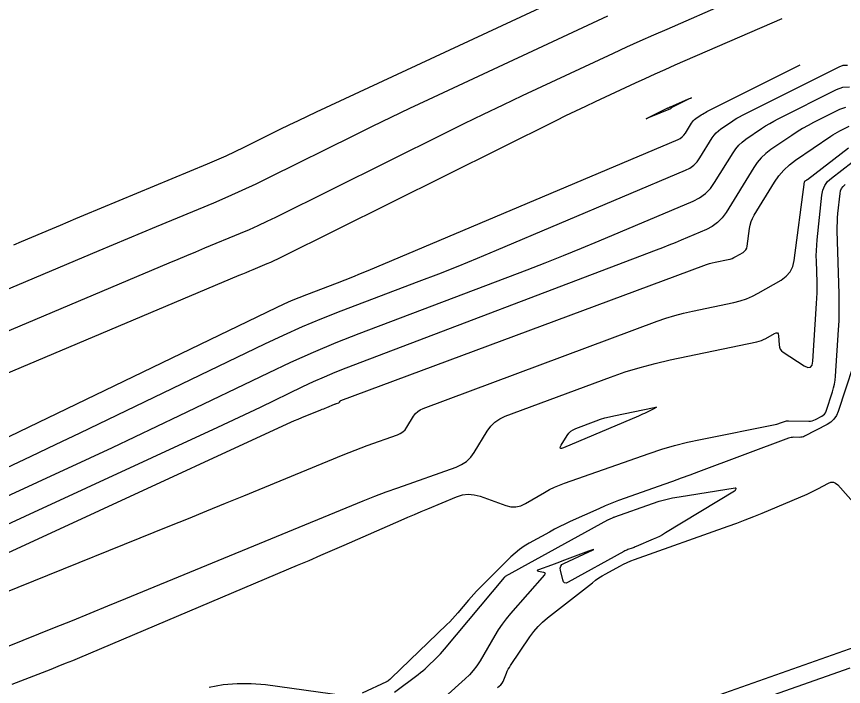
# Model space of a CAD drawing. Extents: x 1768942 to 1774819, y 723037 to 732099.
# Drawn here: x 1771083.8 to 1771159.5, y 724898.7 to 724960.1 of the extents above; entities that cross this region are included whole.
import ezdxf

# ---------------------------------------------------------------- set-up
doc = ezdxf.new("R2010")
doc.units = 0
doc.layers.add('R_Contours', color=7, linetype='Continuous')

msp = doc.modelspace()

# ---------------------------------------------------------------- linework, layer by layer
at = {"layer": 'R_Contours'}
for points in [[(1771083.528, 724939.159), (1771084.239, 724939.462), (1771087.088, 724940.663), (1771087.8, 724940.963), (1771088.513, 724941.262), (1771089.226, 724941.56), (1771089.94, 724941.856), (1771101.282, 724946.564), (1771102.13, 724946.925), (1771102.972, 724947.3), (1771103.808, 724947.689), (1771104.637, 724948.093), (1771107.94, 724949.735), (1771108.767, 724950.143), (1771109.596, 724950.546), (1771110.429, 724950.944), (1771111.263, 724951.336), (1771137.384, 724963.512)], [(1771149.07, 724961.373), (1771143.341, 724958.886), (1771142.11, 724958.346), (1771140.883, 724957.799), (1771139.659, 724957.243), (1771138.439, 724956.679), (1771130.105, 724952.795), (1771128.313, 724951.952), (1771126.526, 724951.099), (1771124.744, 724950.234), (1771122.968, 724949.357), (1771107.493, 724941.661), (1771106.697, 724941.274), (1771105.894, 724940.9), (1771105.086, 724940.54), (1771104.271, 724940.193), (1771100.999, 724938.835), (1771100.181, 724938.495), (1771099.363, 724938.154), (1771098.547, 724937.811), (1771097.73, 724937.468), (1771077.133, 724928.784)], [(1771137.911, 724960.095), (1771121.497, 724952.444), (1771119.778, 724951.636), (1771118.064, 724950.817), (1771116.355, 724949.988), (1771114.651, 724949.147), (1771106.993, 724945.339), (1771105.715, 724944.716), (1771104.426, 724944.116), (1771103.127, 724943.538), (1771101.819, 724942.981), (1771096.564, 724940.8), (1771095.251, 724940.254), (1771093.939, 724939.706), (1771092.627, 724939.157), (1771091.316, 724938.605), (1771082.422, 724934.855)], [(1771153.865, 724959.837), (1771144.092, 724955.594), (1771143.173, 724955.191), (1771142.257, 724954.782), (1771141.344, 724954.367), (1771140.433, 724953.947), (1771136.796, 724952.251), (1771135.888, 724951.824), (1771134.982, 724951.392), (1771134.08, 724950.954), (1771133.18, 724950.51), (1771107.993, 724937.984), (1771107.679, 724937.831), (1771107.363, 724937.684), (1771107.044, 724937.542), (1771106.723, 724937.405), (1771105.433, 724936.87), (1771105.11, 724936.736), (1771104.788, 724936.601), (1771104.466, 724936.466), (1771104.144, 724936.331), (1771071.538, 724922.584)], [(1771077.897, 724919.094), (1771107.607, 724933.42), (1771108.288, 724933.739), (1771108.976, 724934.044), (1771109.67, 724934.334), (1771110.371, 724934.609), (1771113.186, 724935.681), (1771113.889, 724935.952), (1771114.589, 724936.229), (1771115.286, 724936.513), (1771115.981, 724936.803), (1771144.374, 724948.798), (1771144.576, 724948.901), (1771144.754, 724949.031), (1771144.909, 724949.188), (1771145.042, 724949.371), (1771145.612, 724950.3), (1771145.696, 724950.421), (1771145.79, 724950.531), (1771145.895, 724950.63), (1771146.012, 724950.719), (1771146.502, 724951.051), (1771146.626, 724951.132), (1771146.752, 724951.209), (1771146.881, 724951.282), (1771147.012, 724951.35), (1771155.548, 724955.634)], [(1771082.853, 724918.727), (1771085.111, 724919.787), (1771087.365, 724920.856), (1771089.614, 724921.935), (1771106.513, 724930.083), (1771108.242, 724930.894), (1771109.986, 724931.667), (1771111.747, 724932.403), (1771113.525, 724933.101), (1771120.666, 724935.819), (1771122.448, 724936.507), (1771124.223, 724937.21), (1771125.993, 724937.93), (1771127.756, 724938.665), (1771145.066, 724945.978), (1771145.463, 724946.182), (1771145.815, 724946.439), (1771146.122, 724946.748), (1771146.383, 724947.11), (1771147.51, 724948.943), (1771147.674, 724949.181), (1771147.86, 724949.399), (1771148.069, 724949.595), (1771148.299, 724949.769), (1771149.266, 724950.426), (1771149.51, 724950.586), (1771149.759, 724950.738), (1771150.013, 724950.881), (1771150.272, 724951.016), (1771159.118, 724955.455), (1771159.509, 724955.596), (1771159.889, 724955.618)], [(1771070.814, 724910.553), (1771090.521, 724919.648), (1771092.575, 724920.601), (1771094.624, 724921.562), (1771096.669, 724922.532), (1771098.71, 724923.511), (1771106.867, 724927.444), (1771108.915, 724928.405), (1771110.983, 724929.322), (1771113.07, 724930.194), (1771115.176, 724931.021), (1771130.548, 724936.872), (1771132.21, 724937.514), (1771133.867, 724938.17), (1771135.518, 724938.841), (1771137.162, 724939.527), (1771145.758, 724943.158), (1771146.351, 724943.463), (1771146.877, 724943.846), (1771147.335, 724944.308), (1771147.725, 724944.849), (1771149.407, 724947.586), (1771149.652, 724947.942), (1771149.93, 724948.266), (1771150.242, 724948.559), (1771150.586, 724948.82), (1771152.03, 724949.801), (1771152.395, 724950.039), (1771152.767, 724950.266), (1771153.146, 724950.48), (1771153.532, 724950.682), (1771158.875, 724953.363), (1771159.48, 724953.58), (1771160.067, 724953.615)], [(1771159.721, 724951.738), (1771159.165, 724951.539), (1771156.793, 724950.348), (1771156.279, 724950.08), (1771155.774, 724949.795), (1771155.279, 724949.493), (1771154.794, 724949.175), (1771152.873, 724947.871), (1771152.415, 724947.524), (1771152.001, 724947.134), (1771151.63, 724946.703), (1771151.304, 724946.229), (1771148.771, 724942.107), (1771148.414, 724941.611), (1771147.994, 724941.188), (1771147.513, 724940.837), (1771146.969, 724940.558), (1771144.671, 724939.587), (1771144.095, 724939.347), (1771143.517, 724939.112), (1771142.938, 724938.883), (1771142.356, 724938.658), (1771113.957, 724927.848), (1771112.951, 724927.453), (1771111.954, 724927.037), (1771110.967, 724926.599), (1771109.988, 724926.14), (1771106.092, 724924.262), (1771105.117, 724923.794), (1771104.14, 724923.331), (1771103.162, 724922.871), (1771102.181, 724922.416), (1771072.488, 724908.714)], [(1771074.162, 724906.874), (1771108.586, 724922.76), (1771108.915, 724922.909), (1771109.246, 724923.055), (1771109.579, 724923.196), (1771109.914, 724923.333), (1771111.657, 724924.037), (1771111.791, 724924.092), (1771111.925, 724924.146), (1771112.059, 724924.201), (1771112.193, 724924.256), (1771112.909, 724924.551), (1771112.952, 724924.569), (1771112.996, 724924.585), (1771113.039, 724924.602), (1771113.083, 724924.618), (1771113.302, 724924.695), (1771113.323, 724924.704), (1771113.341, 724924.717), (1771113.357, 724924.732), (1771113.37, 724924.75), (1771113.419, 724924.83), (1771113.432, 724924.848), (1771113.448, 724924.864), (1771113.466, 724924.876), (1771113.487, 724924.886), (1771146.74, 724937.261), (1771146.992, 724937.35), (1771147.247, 724937.428), (1771147.504, 724937.497), (1771147.764, 724937.556), (1771148.961, 724937.805), (1771149.145, 724937.851), (1771149.323, 724937.911), (1771149.496, 724937.985), (1771149.664, 724938.074), (1771150.325, 724938.455), (1771150.473, 724938.562), (1771150.585, 724938.692), (1771150.663, 724938.846), (1771150.705, 724939.024), (1771150.918, 724940.635), (1771150.978, 724940.961), (1771151.071, 724941.275), (1771151.197, 724941.577), (1771151.356, 724941.868), (1771153.222, 724944.905), (1771153.618, 724945.481), (1771154.068, 724946.005), (1771154.571, 724946.478), (1771155.128, 724946.9), (1771158.358, 724949.093), (1771158.56, 724949.225), (1771158.765, 724949.351), (1771158.975, 724949.469), (1771159.189, 724949.581), (1771160.055, 724950.015)], [(1771069.996, 724902.178), (1771097.827, 724913.412), (1771099.526, 724914.1), (1771101.224, 724914.791), (1771102.921, 724915.485), (1771104.617, 724916.182), (1771113.696, 724919.924), (1771114.243, 724920.145), (1771114.791, 724920.359), (1771115.343, 724920.566), (1771115.897, 724920.766), (1771118.673, 724921.747), (1771118.936, 724921.865), (1771119.168, 724922.021), (1771119.369, 724922.216), (1771119.539, 724922.449), (1771120.155, 724923.459), (1771120.325, 724923.692), (1771120.525, 724923.889), (1771120.756, 724924.048), (1771121.018, 724924.17), (1771142.465, 724932.151), (1771143.262, 724932.431), (1771144.068, 724932.68), (1771144.884, 724932.898), (1771145.708, 724933.086), (1771149.496, 724933.874), (1771150.078, 724934.02), (1771150.644, 724934.21), (1771151.192, 724934.444), (1771151.724, 724934.724), (1771153.816, 724935.931), (1771154.283, 724936.27), (1771154.64, 724936.683), (1771154.885, 724937.171), (1771155.02, 724937.732), (1771155.969, 724944.916), (1771155.97, 724944.925), (1771155.973, 724944.934), (1771155.976, 724944.942), (1771155.98, 724944.95), (1771156, 724944.981), (1771156.005, 724944.988), (1771156.01, 724944.995), (1771156.017, 724945.001), (1771156.024, 724945.006), (1771156.141, 724945.086), (1771156.163, 724945.101), (1771156.184, 724945.116), (1771156.206, 724945.132), (1771156.227, 724945.148), (1771159.995, 724948.02)], [(1771080.069, 724901.202), (1771087.261, 724904.105), (1771088.894, 724904.766), (1771090.526, 724905.43), (1771092.157, 724906.097), (1771093.786, 724906.767), (1771114.483, 724915.297), (1771115.533, 724915.722), (1771116.587, 724916.133), (1771117.647, 724916.53), (1771118.711, 724916.914), (1771124.044, 724918.799), (1771124.549, 724919.025), (1771124.995, 724919.325), (1771125.381, 724919.699), (1771125.707, 724920.147), (1771126.892, 724922.087), (1771127.218, 724922.536), (1771127.602, 724922.914), (1771128.046, 724923.22), (1771128.549, 724923.454), (1771138.189, 724927.041), (1771139.532, 724927.512), (1771140.89, 724927.932), (1771142.263, 724928.3), (1771143.651, 724928.616), (1771151.587, 724930.267), (1771151.802, 724930.32), (1771152.009, 724930.39), (1771152.211, 724930.477), (1771152.406, 724930.579), (1771153.194, 724931.034), (1771153.356, 724931.1), (1771153.474, 724931.087), (1771153.55, 724930.995), (1771153.582, 724930.824), (1771153.628, 724929.982), (1771153.66, 724929.783), (1771153.733, 724929.608), (1771153.848, 724929.457), (1771154.004, 724929.33), (1771155.915, 724928.082), (1771156.248, 724927.922), (1771156.495, 724927.937), (1771156.655, 724928.126), (1771156.727, 724928.488), (1771157.068, 724933.784), (1771157.094, 724934.27), (1771157.108, 724934.755), (1771157.111, 724935.241), (1771157.102, 724935.727), (1771157.045, 724937.671), (1771157.039, 724938.157), (1771157.049, 724938.642), (1771157.075, 724939.127), (1771157.116, 724939.611), (1771157.537, 724943.694), (1771157.63, 724944.159), (1771157.808, 724944.576), (1771158.071, 724944.946), (1771158.42, 724945.268), (1771160.325, 724946.72)], [(1771083.384, 724898.926), (1771086.945, 724900.304), (1771087.61, 724900.564), (1771088.274, 724900.83), (1771088.936, 724901.101), (1771089.595, 724901.377), (1771109.503, 724909.803), (1771110.58, 724910.26), (1771111.655, 724910.722), (1771112.728, 724911.186), (1771113.8, 724911.655), (1771119.004, 724913.941), (1771119.616, 724914.207), (1771120.229, 724914.471), (1771120.843, 724914.731), (1771121.459, 724914.988), (1771124.081, 724916.075), (1771124.62, 724916.246), (1771125.161, 724916.311), (1771125.705, 724916.272), (1771126.252, 724916.127), (1771128.587, 724915.287), (1771129.058, 724915.169), (1771129.519, 724915.158), (1771129.969, 724915.255), (1771130.41, 724915.459), (1771132.152, 724916.487), (1771132.593, 724916.733), (1771133.044, 724916.957), (1771133.506, 724917.158), (1771133.978, 724917.336), (1771141.738, 724920.056), (1771142.893, 724920.439), (1771144.06, 724920.78), (1771145.237, 724921.081), (1771146.426, 724921.34), (1771153.408, 724922.738), (1771153.5, 724922.758), (1771153.591, 724922.782), (1771153.681, 724922.81), (1771153.77, 724922.841), (1771154.122, 724922.973), (1771154.211, 724923.001), (1771154.302, 724923.022), (1771154.394, 724923.033), (1771154.487, 724923.036), (1771156.34, 724923.009), (1771156.502, 724923.016), (1771156.66, 724923.043), (1771156.812, 724923.089), (1771156.96, 724923.155), (1771157.544, 724923.457), (1771157.678, 724923.543), (1771157.788, 724923.649), (1771157.875, 724923.774), (1771157.938, 724923.92), (1771158.524, 724925.694), (1771158.627, 724926.043), (1771158.708, 724926.398), (1771158.766, 724926.756), (1771158.801, 724927.119), (1771159.074, 724931.356), (1771159.117, 724932.184), (1771159.141, 724933.013), (1771159.146, 724933.842), (1771159.132, 724934.671), (1771158.962, 724940.445), (1771158.957, 724940.837), (1771158.965, 724941.229), (1771158.986, 724941.621), (1771159.02, 724942.012), (1771159.209, 724943.851), (1771159.257, 724944.092), (1771159.349, 724944.308), (1771159.486, 724944.5), (1771159.667, 724944.667)], [(1771161.095, 724930.102), (1771159.047, 724923.901), (1771158.882, 724923.521), (1771158.656, 724923.194), (1771158.368, 724922.919), (1771158.02, 724922.696), (1771155.97, 724921.634), (1771155.854, 724921.583), (1771155.736, 724921.547), (1771155.613, 724921.526), (1771155.487, 724921.52), (1771154.976, 724921.527), (1771154.849, 724921.523), (1771154.724, 724921.508), (1771154.601, 724921.481), (1771154.481, 724921.442), (1771146.237, 724918.357), (1771145.447, 724918.064), (1771144.657, 724917.775), (1771143.865, 724917.489), (1771143.071, 724917.207), (1771139.543, 724915.961), (1771138.928, 724915.737), (1771138.318, 724915.499), (1771137.713, 724915.249), (1771137.113, 724914.986), (1771134.498, 724913.804), (1771134.016, 724913.581), (1771133.54, 724913.348), (1771133.068, 724913.106), (1771132.6, 724912.854), (1771130.741, 724911.83), (1771130.287, 724911.559), (1771129.855, 724911.259), (1771129.445, 724910.929), (1771129.057, 724910.569), (1771126.179, 724907.711), (1771125.918, 724907.445), (1771125.662, 724907.173), (1771125.413, 724906.896), (1771125.171, 724906.612), (1771124.214, 724905.466), (1771123.971, 724905.183), (1771123.721, 724904.907), (1771123.463, 724904.638), (1771123.198, 724904.375), (1771118.1, 724899.457), (1771118.067, 724899.426), (1771118.033, 724899.396), (1771117.998, 724899.367), (1771117.962, 724899.339), (1771117.817, 724899.23), (1771117.781, 724899.204), (1771117.742, 724899.18), (1771117.703, 724899.157), (1771117.663, 724899.137), (1771115.426, 724898.102)], [(1771118.416, 724898.184), (1771120.566, 724899.805), (1771120.786, 724899.976), (1771121.001, 724900.154), (1771121.21, 724900.338), (1771121.413, 724900.528), (1771122.216, 724901.303), (1771122.414, 724901.499), (1771122.606, 724901.7), (1771122.793, 724901.906), (1771122.975, 724902.118), (1771128.469, 724908.697), (1771128.478, 724908.706), (1771128.486, 724908.716), (1771128.495, 724908.725), (1771128.504, 724908.735), (1771128.541, 724908.771), (1771128.55, 724908.78), (1771128.56, 724908.788), (1771128.571, 724908.795), (1771128.582, 724908.802), (1771137.944, 724913.96), (1771137.995, 724913.988), (1771138.047, 724914.014), (1771138.099, 724914.039), (1771138.151, 724914.064), (1771138.363, 724914.159), (1771138.416, 724914.182), (1771138.469, 724914.205), (1771138.523, 724914.226), (1771138.577, 724914.245), (1771142.043, 724915.469), (1771142.643, 724915.665), (1771143.249, 724915.834), (1771143.862, 724915.976), (1771144.483, 724916.09), (1771149.594, 724916.914), (1771149.625, 724916.914), (1771149.645, 724916.904), (1771149.654, 724916.884), (1771149.653, 724916.854), (1771149.626, 724916.71), (1771149.616, 724916.677), (1771149.6, 724916.647), (1771149.578, 724916.622), (1771149.55, 724916.601), (1771143.238, 724912.768), (1771142.964, 724912.608), (1771142.684, 724912.458), (1771142.399, 724912.319), (1771142.109, 724912.189), (1771140.541, 724911.524), (1771140.447, 724911.485), (1771140.353, 724911.447), (1771140.258, 724911.411), (1771140.162, 724911.376), (1771139.779, 724911.241), (1771139.684, 724911.205), (1771139.591, 724911.166), (1771139.499, 724911.122), (1771139.409, 724911.075), (1771134.3, 724908.247), (1771134.121, 724908.179), (1771133.979, 724908.193), (1771133.874, 724908.29), (1771133.806, 724908.468), (1771133.606, 724909.346), (1771133.588, 724909.55), (1771133.633, 724909.723), (1771133.742, 724909.864), (1771133.915, 724909.974), (1771136.207, 724911.035), (1771136.543, 724911.196), (1771136.65, 724911.26), (1771136.53, 724911.227), (1771136.18, 724911.099), (1771133.741, 724910.17), (1771133.506, 724910.081), (1771133.269, 724909.993), (1771133.033, 724909.908), (1771132.795, 724909.823), (1771131.591, 724909.4), (1771131.508, 724909.362), (1771131.482, 724909.329), (1771131.512, 724909.298), (1771131.598, 724909.271), (1771132.055, 724909.169), (1771132.145, 724909.136), (1771132.188, 724909.087), (1771132.182, 724909.022), (1771132.129, 724908.942), (1771129.03, 724905.386), (1771128.631, 724904.906), (1771128.256, 724904.409), (1771127.905, 724903.895), (1771127.578, 724903.364), (1771126.236, 724901.064), (1771125.946, 724900.608), (1771125.622, 724900.179), (1771125.266, 724899.776), (1771124.878, 724899.401), (1771123.017, 724897.737)], [(1771127.827, 724898.623), (1771127.994, 724898.725), (1771128.136, 724898.852), (1771128.252, 724899.002), (1771128.342, 724899.176), (1771128.652, 724899.921), (1771128.734, 724900.105), (1771128.824, 724900.284), (1771128.924, 724900.458), (1771129.032, 724900.628), (1771130.812, 724903.265), (1771131.164, 724903.745), (1771131.549, 724904.193), (1771131.968, 724904.609), (1771132.421, 724904.994), (1771136.528, 724908.215), (1771136.822, 724908.436), (1771137.125, 724908.645), (1771137.435, 724908.842), (1771137.753, 724909.026), (1771139.043, 724909.74), (1771139.368, 724909.911), (1771139.7, 724910.069), (1771140.038, 724910.212), (1771140.382, 724910.342), (1771148.963, 724913.377), (1771149.749, 724913.662), (1771150.531, 724913.958), (1771151.308, 724914.267), (1771152.08, 724914.588), (1771156.195, 724916.335), (1771156.445, 724916.444), (1771156.693, 724916.559), (1771156.938, 724916.68), (1771157.181, 724916.806), (1771158.147, 724917.321), (1771158.381, 724917.408), (1771158.6, 724917.412), (1771158.805, 724917.333), (1771158.995, 724917.171), (1771161.615, 724914.256)], [(1771160.568, 724902.304), (1771134.62, 724893.165)], [(1771160.122, 724900.394), (1771137.487, 724892.422)], [(1771113.809, 724897.86), (1771106.579, 724898.845), (1771105.281, 724898.964), (1771103.988, 724898.965), (1771102.701, 724898.85), (1771101.418, 724898.618)]]:
    msp.add_lwpolyline(points, dxfattribs=at)
for points in [[(1771143.697, 724951.628), (1771143.693, 724951.624), (1771143.688, 724951.621), (1771143.683, 724951.618), (1771141.743, 724950.798), (1771141.522, 724950.707), (1771141.445, 724950.683), (1771141.513, 724950.725), (1771141.726, 724950.834), (1771143.392, 724951.662), (1771143.415, 724951.674), (1771143.439, 724951.685), (1771143.462, 724951.696), (1771143.486, 724951.708), (1771143.58, 724951.752), (1771143.604, 724951.763), (1771143.628, 724951.773), (1771143.652, 724951.784), (1771143.676, 724951.794), (1771145.325, 724952.51), (1771145.53, 724952.597), (1771145.601, 724952.621), (1771145.537, 724952.582), (1771145.339, 724952.481), (1771143.751, 724951.684), (1771143.745, 724951.68), (1771143.738, 724951.676), (1771143.725, 724951.668), (1771143.722, 724951.665), (1771143.72, 724951.663), (1771143.717, 724951.66), (1771143.715, 724951.657), (1771143.7, 724951.633)], [(1771141.312, 724923.717), (1771141.129, 724923.631), (1771140.945, 724923.548), (1771140.76, 724923.467), (1771133.89, 724920.555), (1771133.695, 724920.493), (1771133.595, 724920.514), (1771133.59, 724920.616), (1771133.68, 724920.8), (1771134.229, 724921.701), (1771134.381, 724921.909), (1771134.559, 724922.084), (1771134.765, 724922.226), (1771134.999, 724922.335), (1771136.878, 724923.034), (1771137.276, 724923.174), (1771137.679, 724923.298), (1771138.085, 724923.407), (1771138.496, 724923.501), (1771142.18, 724924.267), (1771142.331, 724924.292), (1771142.387, 724924.284), (1771142.348, 724924.243), (1771142.215, 724924.168), (1771141.493, 724923.806)]]:
    msp.add_lwpolyline(points, close=True, dxfattribs=at)

doc.saveas('drawing.dxf')
